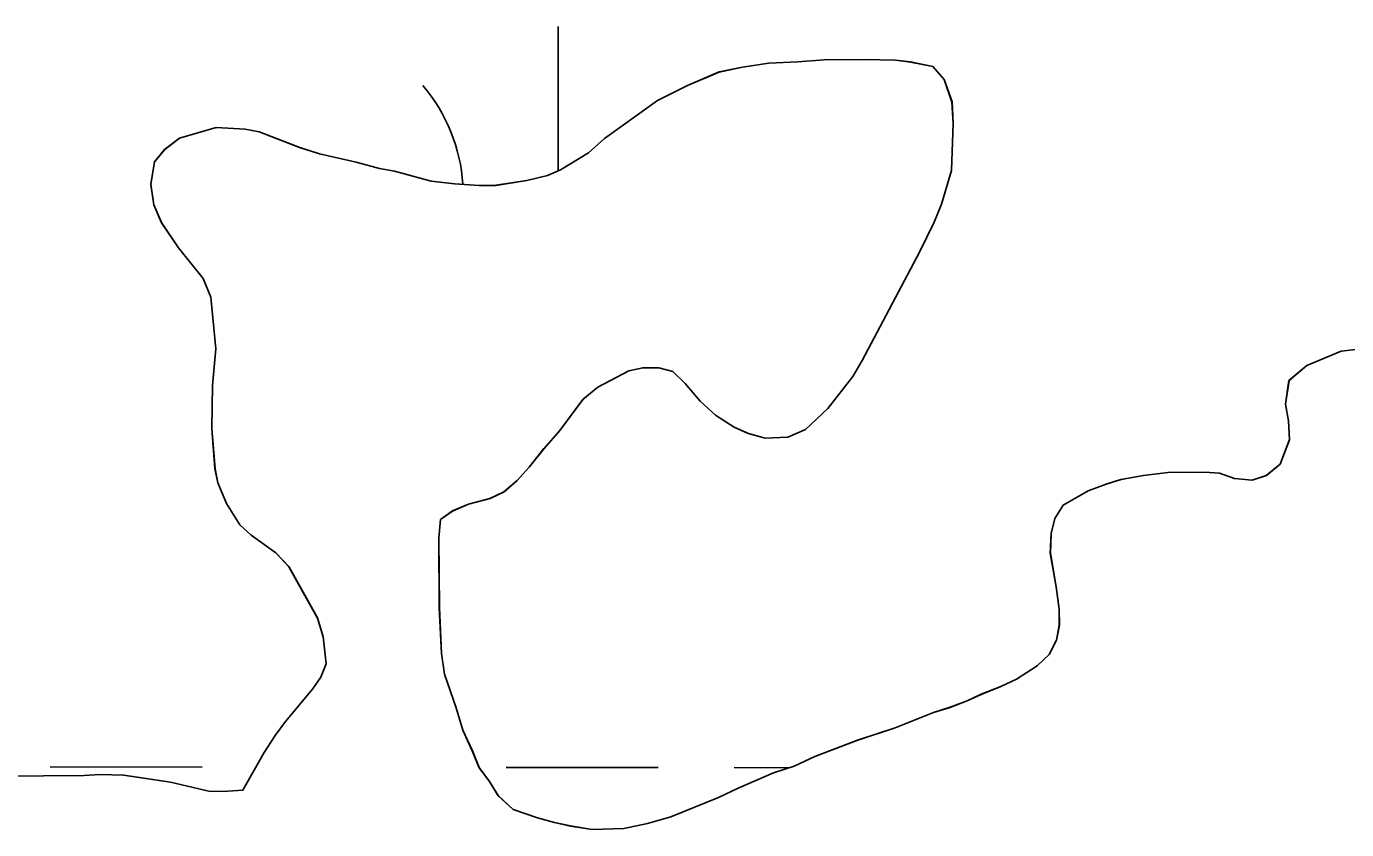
# Model space of a CAD drawing. Extents: x 3148686 to 3186545, y 916144 to 941516.
# Drawn here: x 3172960.4 to 3173238.3, y 924237.1 to 924406.3 of the extents above; entities that cross this region are included whole.
import ezdxf

# ---------------------------------------------------------------- set-up
doc = ezdxf.new("R2010")
doc.units = 0
for name, color, linetype in [('V-SITE-VEGE', 7, 'Continuous'), ('V-TOPO-SHOR', 7, 'Continuous'), ('V-WETL-SWMP', 7, 'Continuous')]:
    doc.layers.add(name, color=color, linetype=linetype)

msp = doc.modelspace()

# ---------------------------------------------------------------- linework, layer by layer
at = {"layer": 'V-SITE-VEGE'}
for p, q in [((3173128.35, 924399.21), (3173136.84, 924399.27)), ((3173136.84, 924399.27), (3173143.35, 924399.13)), ((3173099.56, 924393.84), (3173106.25, 924396.66)), ((3173106.25, 924396.66), (3173111.18, 924397.69)), ((3173111.18, 924397.69), (3173116.7, 924398.52)), ((3173116.7, 924398.52), (3173122.82, 924398.77)), ((3173122.82, 924398.77), (3173128.35, 924399.21)), ((3173143.35, 924399.13), (3173146.51, 924398.76)), ((3173146.51, 924398.76), (3173151.26, 924397.81)), ((3173151.26, 924397.81), (3173153.65, 924395.07)), ((3173093.27, 924390.64), (3173099.56, 924393.84)), ((3173153.65, 924395.07), (3173155.27, 924390.34)), ((3173082.08, 924382.65), (3173093.27, 924390.64)), ((3173155.27, 924390.34), (3173155.5, 924385.8)), ((3173155.5, 924385.8), (3173155.19, 924375.93)), ((3172989.5, 924380.33), (3172992.64, 924382.73)), ((3172992.64, 924382.73), (3173000.32, 924384.96)), ((3173000.32, 924384.96), (3173006.44, 924384.61)), ((3173006.44, 924384.61), (3173009.41, 924384.04)), ((3173009.41, 924384.04), (3173017.93, 924380.76)), ((3173078.75, 924379.66), (3173082.08, 924382.65)), ((3172987.34, 924377.75), (3172989.5, 924380.33)), ((3173017.93, 924380.76), (3173022.08, 924379.41)), ((3172986.59, 924373), (3172987.34, 924377.75)), ((3173022.08, 924379.41), (3173029.79, 924377.69)), ((3173029.79, 924377.69), (3173034.74, 924376.35)), ((3173072.85, 924376.06), (3173078.75, 924379.66)), ((3173034.74, 924376.35), (3173037.91, 924375.78)), ((3173037.91, 924375.78), (3173045.62, 924373.67)), ((3173065.76, 924373.83), (3173070.1, 924374.85)), ((3173070.1, 924374.85), (3173072.85, 924376.06)), ((3173155.19, 924375.93), (3173153.07, 924368.8)), ((3172987.22, 924368.67), (3172986.59, 924373)), ((3173045.62, 924373.67), (3173050.56, 924373.12)), ((3173050.56, 924373.12), (3173055.7, 924372.76)), ((3173055.7, 924372.76), (3173059.25, 924372.79)), ((3173059.25, 924372.79), (3173065.76, 924373.83)), ((3173153.07, 924368.8), (3173151.52, 924365.04)), ((3172988.83, 924364.93), (3172987.22, 924368.67)), ((3172992.43, 924359.62), (3172988.83, 924364.93)), ((3173151.52, 924365.04), (3173148.41, 924358.69)), ((3172997.61, 924353.15), (3172992.43, 924359.62)), ((3173148.41, 924358.69), (3173136.35, 924335.89)), ((3172999.22, 924349.21), (3172997.61, 924353.15)), ((3173000.29, 924338.36), (3172999.22, 924349.21)), ((3172999.57, 924330.66), (3173000.29, 924338.36)), ((3173237.23, 924337.88), (3173242.75, 924338.51)), ((3173136.35, 924335.89), (3173134.4, 924332.52)), ((3173229.95, 924334.86), (3173237.23, 924337.88)), ((3173087.21, 924333.72), (3173080.72, 924330.31)), ((3173090.16, 924334.34), (3173087.21, 924333.72)), ((3173093.52, 924334.36), (3173090.16, 924334.34)), ((3173096.49, 924333.6), (3173093.52, 924334.36)), ((3173099.07, 924331.05), (3173096.49, 924333.6)), ((3173226.22, 924331.67), (3173229.95, 924334.86)), ((3172999.44, 924321.57), (3172999.57, 924330.66)), ((3173080.72, 924330.31), (3173077.58, 924327.72)), ((3173102.26, 924327.33), (3173099.07, 924331.05)), ((3173134.4, 924332.52), (3173129.13, 924325.76)), ((3173225.47, 924326.73), (3173226.22, 924331.67)), ((3173077.58, 924327.72), (3173072.69, 924321.17)), ((3173105.45, 924324.39), (3173102.26, 924327.33)), ((3173109.41, 924321.86), (3173105.45, 924324.39)), ((3173129.13, 924325.76), (3173124.43, 924321.38)), ((3173226.09, 924323.18), (3173225.47, 924326.73)), ((3173000.1, 924313.09), (3172999.44, 924321.57)), ((3173112.39, 924320.5), (3173109.41, 924321.86)), ((3173226.32, 924319.23), (3173226.09, 924323.18)), ((3173072.69, 924321.17), (3173069.37, 924317.39)), ((3173115.95, 924319.54), (3173112.39, 924320.5)), ((3173120.69, 924319.77), (3173115.95, 924319.54)), ((3173124.43, 924321.38), (3173120.69, 924319.77)), ((3173224.39, 924314.08), (3173226.32, 924319.23)), ((3173069.37, 924317.39), (3173066.24, 924313.42)), ((3173066.24, 924313.42), (3173063.7, 924310.63)), ((3173221.45, 924311.69), (3173224.39, 924314.08)), ((3173000.71, 924310.13), (3173000.1, 924313.09)), ((3173063.7, 924310.63), (3173060.95, 924308.24)), ((3173187.7, 924309.84), (3173190.85, 924310.85)), ((3173190.85, 924310.85), (3173195.58, 924311.68)), ((3173195.58, 924311.68), (3173200.71, 924312.31)), ((3173200.71, 924312.31), (3173208.41, 924312.38)), ((3173208.41, 924312.38), (3173211.57, 924312.2)), ((3173211.57, 924312.2), (3173214.74, 924311.05)), ((3173214.74, 924311.05), (3173218.49, 924310.68)), ((3173218.49, 924310.68), (3173221.45, 924311.69)), ((3173002.53, 924305.8), (3173000.71, 924310.13)), ((3173060.95, 924308.24), (3173058, 924306.84)), ((3173178.65, 924305.43), (3173183.96, 924308.43)), ((3173183.96, 924308.43), (3173187.7, 924309.84)), ((3173005.33, 924301.28), (3173002.53, 924305.8)), ((3173053.47, 924305.62), (3173050.12, 924304.21)), ((3173058, 924306.84), (3173053.47, 924305.62)), ((3173176.9, 924302.65), (3173178.65, 924305.43)), ((3173047.57, 924302.41), (3173047.21, 924298.46)), ((3173050.12, 924304.21), (3173047.57, 924302.41)), ((3173176.13, 924299.48), (3173176.9, 924302.65)), ((3173007.71, 924299.13), (3173005.33, 924301.28)), ((3173175.97, 924295.34), (3173176.13, 924299.48)), ((3173012.88, 924295.42), (3173007.71, 924299.13)), ((3173047.21, 924298.46), (3173047.33, 924283.85)), ((3173015.67, 924292.48), (3173012.88, 924295.42)), ((3173177.21, 924288.24), (3173175.97, 924295.34)), ((3173021.67, 924281.67), (3173015.67, 924292.48)), ((3173177.84, 924283.51), (3173177.21, 924288.24)), ((3173047.33, 924283.85), (3173047.8, 924274.18)), ((3173177.87, 924280.15), (3173177.84, 924283.51)), ((3173022.89, 924277.73), (3173021.67, 924281.67)), ((3173177.3, 924276.98), (3173177.87, 924280.15)), ((3173023.53, 924272.01), (3173022.89, 924277.73)), ((3173175.74, 924274.01), (3173177.3, 924276.98)), ((3173022.37, 924269.24), (3173023.53, 924272.01)), ((3173047.8, 924274.18), (3173048.42, 924269.84)), ((3173168.87, 924268.82), (3173173.19, 924271.62)), ((3173173.19, 924271.62), (3173175.74, 924274.01)), ((3173020.61, 924266.65), (3173022.37, 924269.24)), ((3173048.42, 924269.84), (3173050.85, 924262.75)), ((3173165.53, 924267.22), (3173168.87, 924268.82)), ((3173014.94, 924259.9), (3173020.61, 924266.65)), ((3173161.4, 924265.6), (3173165.53, 924267.22)), ((3173154.7, 924262.79), (3173158.45, 924264.2)), ((3173158.45, 924264.2), (3173161.4, 924265.6)), ((3173050.85, 924262.75), (3173052.27, 924258.02)), ((3173143.29, 924258.55), (3173151.36, 924261.77)), ((3173151.36, 924261.77), (3173154.7, 924262.79)), ((3173012.79, 924256.92), (3173014.94, 924259.9)), ((3173052.27, 924258.02), (3173054.28, 924253.69)), ((3173135.41, 924255.92), (3173143.29, 924258.55)), ((3173010.45, 924253.34), (3173012.79, 924256.92)), ((3173126.35, 924252.49), (3173135.41, 924255.92)), ((3173005.97, 924245.41), (3173010.45, 924253.34)), ((3173054.28, 924253.69), (3173055.69, 924250.15)), ((3173122.03, 924250.48), (3173126.35, 924252.49)), ((3173055.69, 924250.15), (3173057.88, 924247.21)), ((3173117.7, 924249.07), (3173122.03, 924250.48)), ((3172955.4, 924248.37), (3172972.58, 924248.5)), ((3172972.58, 924248.5), (3172975.93, 924248.73)), ((3172975.93, 924248.73), (3172980.87, 924248.57)), ((3172980.87, 924248.57), (3172990.75, 924247.07)), ((3172990.75, 924247.07), (3172999.06, 924245.16)), ((3173057.88, 924247.21), (3173059.68, 924244.26)), ((3173110.22, 924245.85), (3173117.7, 924249.07)), ((3172999.06, 924245.16), (3173002.81, 924245.19)), ((3173002.81, 924245.19), (3173005.97, 924245.41)), ((3173059.68, 924244.26), (3173062.86, 924241.32)), ((3173096.05, 924239.81), (3173106.09, 924243.84)), ((3173106.09, 924243.84), (3173110.22, 924245.85)), ((3173062.86, 924241.32), (3173068.02, 924239.59)), ((3173068.02, 924239.59), (3173071.58, 924238.63)), ((3173071.58, 924238.63), (3173074.94, 924237.86)), ((3173086.2, 924237.36), (3173091.12, 924238.39)), ((3173091.12, 924238.39), (3173096.05, 924239.81)), ((3173074.94, 924237.86), (3173079.48, 924237.11)), ((3173079.48, 924237.11), (3173086.2, 924237.36))]:
    msp.add_line(p, q, dxfattribs=at)
at = {"layer": 'V-TOPO-SHOR'}
for points in [[(3172955.4, 924248.37), (3172972.58, 924248.5), (3172975.93, 924248.73), (3172980.87, 924248.57), (3172990.75, 924247.07), (3172999.06, 924245.16), (3173002.81, 924245.19), (3173005.97, 924245.41), (3173010.45, 924253.34), (3173012.79, 924256.92), (3173014.94, 924259.9), (3173020.61, 924266.65), (3173022.37, 924269.24), (3173023.53, 924272.01), (3173022.89, 924277.73), (3173021.67, 924281.67), (3173015.67, 924292.48), (3173012.88, 924295.42), (3173007.71, 924299.13), (3173005.33, 924301.28), (3173002.53, 924305.8), (3173000.71, 924310.13), (3173000.1, 924313.09), (3172999.44, 924321.57), (3172999.57, 924330.66), (3173000.29, 924338.36), (3172999.22, 924349.21), (3172997.61, 924353.15), (3172992.43, 924359.62), (3172988.83, 924364.93), (3172987.22, 924368.67), (3172986.59, 924373), (3172987.34, 924377.75), (3172989.5, 924380.33), (3172992.64, 924382.73), (3173000.32, 924384.96), (3173006.44, 924384.61), (3173009.41, 924384.04), (3173017.93, 924380.76), (3173022.08, 924379.41), (3173029.8, 924377.69), (3173034.74, 924376.35), (3173037.91, 924375.78), (3173045.62, 924373.67), (3173050.56, 924373.12), (3173055.7, 924372.76), (3173059.25, 924372.79), (3173065.76, 924373.83), (3173070.1, 924374.85), (3173072.85, 924376.06), (3173078.75, 924379.66), (3173082.08, 924382.65), (3173093.27, 924390.64), (3173099.56, 924393.84), (3173106.25, 924396.66), (3173111.18, 924397.69), (3173116.7, 924398.52), (3173122.82, 924398.77), (3173128.35, 924399.21), (3173136.84, 924399.27), (3173143.35, 924399.13), (3173146.51, 924398.76), (3173151.26, 924397.81), (3173153.65, 924395.07), (3173155.27, 924390.34), (3173155.5, 924385.8), (3173155.19, 924375.93), (3173153.07, 924368.8), (3173151.52, 924365.04), (3173148.41, 924358.69), (3173136.35, 924335.89), (3173134.41, 924332.52), (3173129.13, 924325.76), (3173124.43, 924321.38), (3173120.69, 924319.77), (3173115.95, 924319.54), (3173112.39, 924320.5), (3173109.42, 924321.86), (3173105.45, 924324.39), (3173102.26, 924327.33), (3173099.07, 924331.05), (3173096.49, 924333.6), (3173093.52, 924334.37), (3173090.16, 924334.34), (3173087.21, 924333.72), (3173080.72, 924330.31), (3173077.58, 924327.72), (3173072.69, 924321.17), (3173069.37, 924317.39), (3173066.24, 924313.42), (3173063.7, 924310.63), (3173060.95, 924308.24), (3173058, 924306.84), (3173053.47, 924305.62), (3173050.12, 924304.21), (3173047.57, 924302.41), (3173047.21, 924298.46), (3173047.33, 924283.85), (3173047.8, 924274.18), (3173048.42, 924269.84)], [(3173048.42, 924269.84), (3173050.85, 924262.75), (3173052.27, 924258.02), (3173054.28, 924253.69), (3173055.69, 924250.15), (3173057.88, 924247.21), (3173059.68, 924244.26), (3173062.87, 924241.32), (3173068.02, 924239.59), (3173071.58, 924238.63), (3173074.94, 924237.87), (3173079.48, 924237.11), (3173086.2, 924237.36), (3173091.12, 924238.39), (3173096.05, 924239.81), (3173106.09, 924243.84), (3173110.22, 924245.85), (3173117.7, 924249.07), (3173122.03, 924250.48), (3173126.35, 924252.49), (3173135.41, 924255.92), (3173143.29, 924258.55), (3173151.36, 924261.77), (3173154.7, 924262.79), (3173158.45, 924264.2), (3173161.4, 924265.6), (3173165.53, 924267.22), (3173168.87, 924268.82), (3173173.19, 924271.62), (3173175.74, 924274.01), (3173177.3, 924276.98), (3173177.87, 924280.15), (3173177.84, 924283.51), (3173177.21, 924288.24), (3173175.97, 924295.34), (3173176.13, 924299.48), (3173176.9, 924302.65), (3173178.65, 924305.43), (3173183.96, 924308.43), (3173187.7, 924309.84), (3173190.85, 924310.85), (3173195.58, 924311.68), (3173200.71, 924312.31), (3173208.41, 924312.38), (3173211.57, 924312.2), (3173214.74, 924311.04), (3173218.49, 924310.68), (3173221.45, 924311.69), (3173224.39, 924314.08), (3173226.32, 924319.23), (3173226.09, 924323.18), (3173225.47, 924326.73), (3173226.22, 924331.67), (3173229.95, 924334.86), (3173237.23, 924337.88), (3173242.75, 924338.51)]]:
    msp.add_lwpolyline(points, dxfattribs=at)
at = {"layer": 'V-WETL-SWMP'}
for p, q in [((3173072.35, 924375.83), (3173072.38, 924406.26)), ((3173099.55, 924393.83), (3173106.24, 924396.65)), ((3173106.24, 924396.65), (3173111.17, 924397.68)), ((3173111.17, 924397.68), (3173116.69, 924398.51)), ((3173116.69, 924398.51), (3173122.81, 924398.76)), ((3173122.81, 924398.76), (3173128.34, 924399.2)), ((3173128.34, 924399.2), (3173136.83, 924399.26)), ((3173136.83, 924399.26), (3173143.34, 924399.12)), ((3173143.34, 924399.12), (3173146.5, 924398.75)), ((3173146.5, 924398.75), (3173151.25, 924397.8)), ((3173151.25, 924397.8), (3173153.64, 924395.06)), ((3173093.26, 924390.63), (3173099.55, 924393.83)), ((3173153.64, 924395.06), (3173155.26, 924390.33)), ((3173082.07, 924382.64), (3173093.26, 924390.63)), ((3173155.26, 924390.33), (3173155.49, 924385.79)), ((3173155.49, 924385.79), (3173155.18, 924375.92)), ((3172989.49, 924380.32), (3172992.63, 924382.72)), ((3172992.63, 924382.72), (3173000.31, 924384.95)), ((3173000.31, 924384.95), (3173006.43, 924384.6)), ((3173006.43, 924384.6), (3173009.4, 924384.04)), ((3173009.4, 924384.04), (3173017.92, 924380.75)), ((3173078.74, 924379.65), (3173082.07, 924382.64)), ((3172987.34, 924377.74), (3172989.49, 924380.32)), ((3173017.92, 924380.75), (3173022.07, 924379.4)), ((3172986.58, 924372.99), (3172987.34, 924377.74)), ((3173022.07, 924379.4), (3173029.79, 924377.68)), ((3173029.79, 924377.68), (3173034.73, 924376.34)), ((3173072.84, 924376.05), (3173078.74, 924379.65)), ((3173034.73, 924376.34), (3173037.9, 924375.77)), ((3173037.9, 924375.77), (3173045.61, 924373.66)), ((3173065.75, 924373.82), (3173070.09, 924374.84)), ((3173070.09, 924374.84), (3173072.84, 924376.05)), ((3173155.18, 924375.92), (3173153.06, 924368.79)), ((3172987.21, 924368.66), (3172986.58, 924372.99)), ((3173045.61, 924373.66), (3173050.55, 924373.11)), ((3173050.55, 924373.11), (3173055.69, 924372.76)), ((3173055.69, 924372.76), (3173059.24, 924372.78)), ((3173059.24, 924372.78), (3173065.75, 924373.82)), ((3173153.06, 924368.79), (3173151.51, 924365.03)), ((3172988.82, 924364.92), (3172987.21, 924368.66)), ((3172992.42, 924359.62), (3172988.82, 924364.92)), ((3173151.51, 924365.03), (3173148.4, 924358.68)), ((3172997.6, 924353.14), (3172992.42, 924359.62)), ((3173148.4, 924358.68), (3173136.34, 924335.88)), ((3172999.21, 924349.2), (3172997.6, 924353.14)), ((3173000.29, 924338.35), (3172999.21, 924349.2)), ((3172999.56, 924330.65), (3173000.29, 924338.35)), ((3173237.22, 924337.87), (3173242.74, 924338.51)), ((3173136.34, 924335.88), (3173134.4, 924332.51)), ((3173229.94, 924334.85), (3173237.22, 924337.87)), ((3173087.2, 924333.71), (3173080.71, 924330.31)), ((3173090.15, 924334.33), (3173087.2, 924333.71)), ((3173093.51, 924334.36), (3173090.15, 924334.33)), ((3173096.48, 924333.59), (3173093.51, 924334.36)), ((3173099.06, 924331.04), (3173096.48, 924333.59)), ((3173226.21, 924331.66), (3173229.94, 924334.85)), ((3172999.43, 924321.56), (3172999.56, 924330.65)), ((3173080.71, 924330.31), (3173077.57, 924327.71)), ((3173102.25, 924327.32), (3173099.06, 924331.04)), ((3173134.4, 924332.51), (3173129.12, 924325.76)), ((3173225.46, 924326.72), (3173226.21, 924331.66)), ((3173077.57, 924327.71), (3173072.69, 924321.16)), ((3173105.44, 924324.38), (3173102.25, 924327.32)), ((3173109.4, 924321.85), (3173105.44, 924324.38)), ((3173129.12, 924325.76), (3173124.41, 924321.37)), ((3173226.08, 924323.17), (3173225.46, 924326.72)), ((3173000.09, 924313.08), (3172999.43, 924321.56)), ((3173112.38, 924320.49), (3173109.4, 924321.85)), ((3173226.31, 924319.22), (3173226.08, 924323.17)), ((3173072.69, 924321.16), (3173069.36, 924317.38)), ((3173115.94, 924319.53), (3173112.38, 924320.49)), ((3173120.68, 924319.77), (3173115.94, 924319.53)), ((3173124.41, 924321.37), (3173120.68, 924319.77)), ((3173224.38, 924314.07), (3173226.31, 924319.22)), ((3173069.36, 924317.38), (3173066.23, 924313.41)), ((3173066.23, 924313.41), (3173063.69, 924310.62)), ((3173221.44, 924311.68), (3173224.38, 924314.07)), ((3173000.71, 924310.12), (3173000.09, 924313.08)), ((3173063.69, 924310.62), (3173060.94, 924308.23)), ((3173187.69, 924309.83), (3173190.84, 924310.85)), ((3173190.84, 924310.85), (3173195.57, 924311.67)), ((3173195.57, 924311.67), (3173200.7, 924312.31)), ((3173200.7, 924312.31), (3173208.4, 924312.37)), ((3173208.4, 924312.37), (3173211.56, 924312.19)), ((3173211.56, 924312.19), (3173214.73, 924311.04)), ((3173214.73, 924311.04), (3173218.48, 924310.67)), ((3173218.48, 924310.67), (3173221.44, 924311.68)), ((3173002.52, 924305.79), (3173000.71, 924310.12)), ((3173060.94, 924308.23), (3173057.99, 924306.83)), ((3173178.64, 924305.42), (3173183.95, 924308.42)), ((3173183.95, 924308.42), (3173187.69, 924309.83)), ((3173005.32, 924301.27), (3173002.52, 924305.79)), ((3173053.46, 924305.61), (3173050.12, 924304.2)), ((3173057.99, 924306.83), (3173053.46, 924305.61)), ((3173176.89, 924302.64), (3173178.64, 924305.42)), ((3173047.56, 924302.4), (3173047.2, 924298.45)), ((3173050.12, 924304.2), (3173047.56, 924302.4)), ((3173176.12, 924299.47), (3173176.89, 924302.64)), ((3173007.71, 924299.12), (3173005.32, 924301.27)), ((3173175.96, 924295.33), (3173176.12, 924299.47)), ((3173012.87, 924295.41), (3173007.71, 924299.12)), ((3173047.2, 924298.45), (3173047.32, 924283.84)), ((3173015.66, 924292.47), (3173012.87, 924295.41)), ((3173177.2, 924288.23), (3173175.96, 924295.33)), ((3173021.67, 924281.66), (3173015.66, 924292.47)), ((3173177.83, 924283.49), (3173177.2, 924288.23)), ((3173047.32, 924283.84), (3173047.79, 924274.17)), ((3173177.86, 924280.14), (3173177.83, 924283.49)), ((3173022.88, 924277.72), (3173021.67, 924281.66)), ((3173177.29, 924276.98), (3173177.86, 924280.14)), ((3173023.52, 924272), (3173022.88, 924277.72)), ((3173175.73, 924274), (3173177.29, 924276.98)), ((3173022.36, 924269.23), (3173023.52, 924272)), ((3173047.79, 924274.17), (3173048.42, 924269.83)), ((3173168.86, 924268.81), (3173173.18, 924271.61)), ((3173173.18, 924271.61), (3173175.73, 924274)), ((3173020.6, 924266.65), (3173022.36, 924269.23)), ((3173048.42, 924269.83), (3173050.84, 924262.74)), ((3173165.52, 924267.21), (3173168.86, 924268.81)), ((3173014.93, 924259.89), (3173020.6, 924266.65)), ((3173161.39, 924265.59), (3173165.52, 924267.21)), ((3173154.7, 924262.78), (3173158.44, 924264.19)), ((3173158.44, 924264.19), (3173161.39, 924265.59)), ((3173050.84, 924262.74), (3173052.26, 924258.01)), ((3173143.28, 924258.54), (3173151.35, 924261.76)), ((3173151.35, 924261.76), (3173154.7, 924262.78)), ((3173012.78, 924256.91), (3173014.93, 924259.89)), ((3173052.26, 924258.01), (3173054.27, 924253.69)), ((3173135.4, 924255.91), (3173143.28, 924258.54)), ((3173010.44, 924253.34), (3173012.78, 924256.91)), ((3173126.35, 924252.48), (3173135.4, 924255.91)), ((3173005.96, 924245.4), (3173010.44, 924253.34)), ((3173054.27, 924253.69), (3173055.68, 924250.14)), ((3173122.02, 924250.47), (3173126.35, 924252.48)), ((3172965.37, 924250.3), (3172997.37, 924250.27)), ((3173055.68, 924250.14), (3173057.88, 924247.2)), ((3173061.37, 924250.2), (3173093.37, 924250.16)), ((3173109.37, 924250.15), (3173120.99, 924250.14)), ((3173117.69, 924249.06), (3173122.02, 924250.47)), ((3172955.39, 924248.36), (3172972.57, 924248.49)), ((3172972.57, 924248.49), (3172975.92, 924248.72)), ((3172975.92, 924248.72), (3172980.86, 924248.56)), ((3172980.86, 924248.56), (3172990.75, 924247.06)), ((3172990.75, 924247.06), (3172999.05, 924245.15)), ((3173057.88, 924247.2), (3173059.68, 924244.25)), ((3173110.21, 924245.84), (3173117.69, 924249.06)), ((3172999.05, 924245.15), (3173002.8, 924245.18)), ((3173002.8, 924245.18), (3173005.96, 924245.4)), ((3173059.68, 924244.25), (3173062.86, 924241.31)), ((3173096.04, 924239.8), (3173106.08, 924243.83)), ((3173106.08, 924243.83), (3173110.21, 924245.84)), ((3173062.86, 924241.31), (3173068.01, 924239.58)), ((3173068.01, 924239.58), (3173071.57, 924238.62)), ((3173071.57, 924238.62), (3173074.93, 924237.86)), ((3173086.19, 924237.35), (3173091.12, 924238.38)), ((3173091.12, 924238.38), (3173096.04, 924239.8)), ((3173074.93, 924237.86), (3173079.48, 924237.1)), ((3173079.48, 924237.1), (3173086.19, 924237.35))]:
    msp.add_line(p, q, dxfattribs=at)
msp.add_arc((3173017.1, 924370.79), 35.25, 3.5771, 40.7115, dxfattribs=at)

doc.saveas('drawing.dxf')
